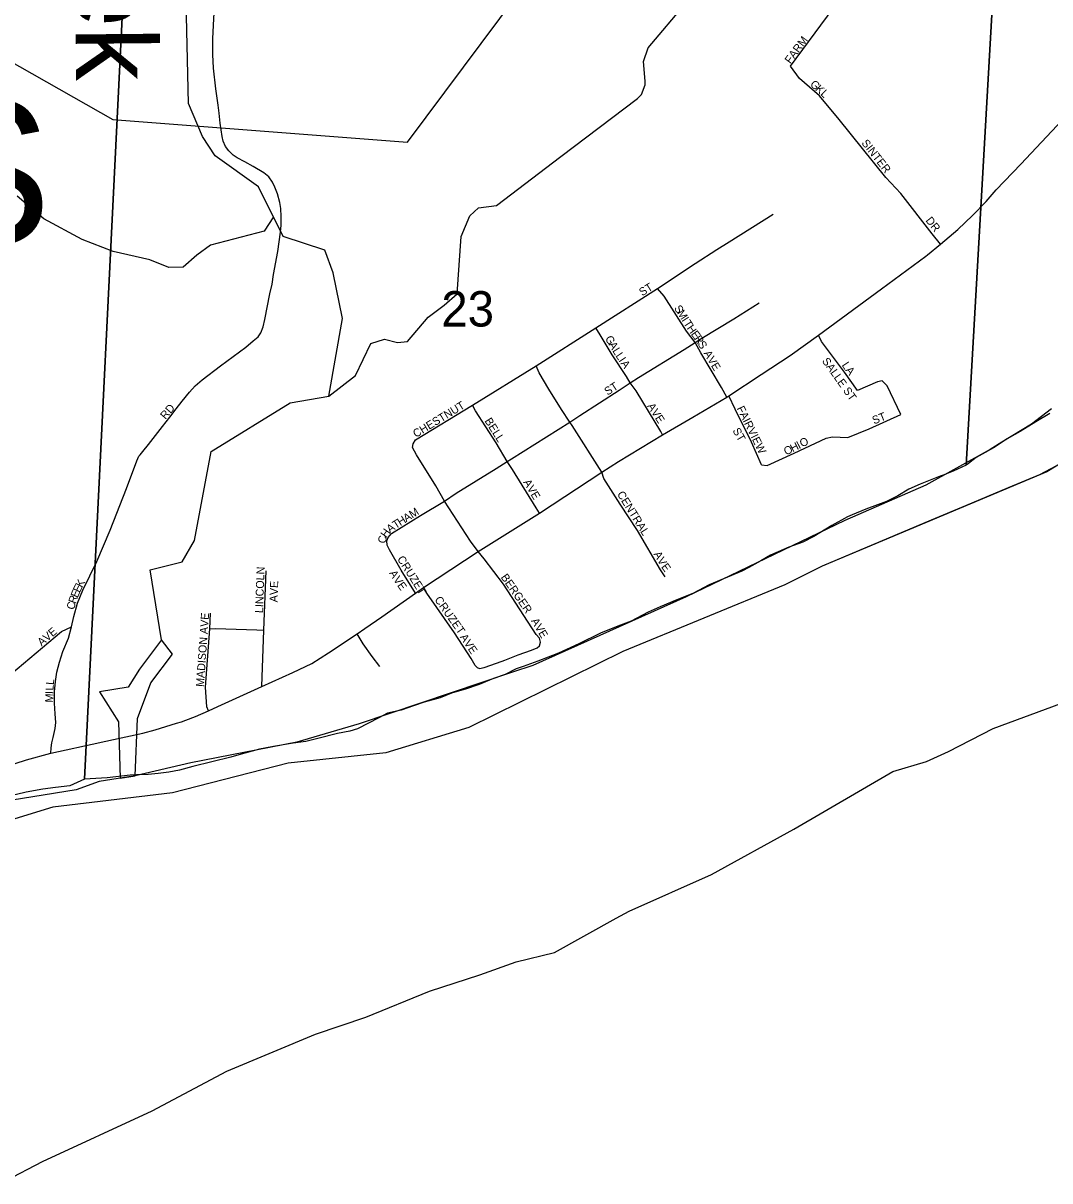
# Model space of a CAD drawing. Extents: x 1878108 to 2183446, y 146837 to 508383.
# Drawn here: x 2057027 to 2063439, y 294973 to 302205 of the extents above; entities that cross this region are included whole.
import ezdxf

# ---------------------------------------------------------------- set-up
doc = ezdxf.new("R2010")
doc.units = 0
for name, color, linetype in [('GM_X_City_Street', 7, 'Continuous'), ('GM_X_City_Street_Text', 7, 'Continuous'), ('GM_X_Corporation', 7, 'Continuous'), ('GM_X_County', 7, 'Continuous'), ('GM_X_County_Road', 7, 'Continuous'), ('GM_X_Major_River', 7, 'Continuous'), ('GM_X_Minor_River', 7, 'Continuous'), ('GM_X_Minor_River_Text', 7, 'Continuous'), ('GM_X_Section', 7, 'Continuous'), ('GM_X_Section_Text', 7, 'Continuous'), ('GM_X_State_Route', 7, 'Continuous'), ('GM_X_Township', 7, 'Continuous'), ('GM_X_Township_Text', 7, 'Continuous')]:
    doc.layers.add(name, color=color, linetype=linetype)

msp = doc.modelspace()

# ---------------------------------------------------------------- linework, layer by layer
at = {"layer": 'GM_X_City_Street'}
for points in [[(2061820, 301934.9), (2062162.9, 302401.9), (2062362.7, 302654.3), (2062397.5, 302696.1)], [(2062755.5, 300824), (2062703, 300888.2), (2062508.5, 301139.8), (2062415.3, 301241.1), (2062123.8, 301602.8), (2062000.9, 301750), (2061875.4, 301857.9), (2061820, 301934.9)], [(2057756.9, 299507.5), (2057774, 299529.6), (2057809.1, 299571.7), (2057896.2, 299685.8), (2057943.2, 299743.9), (2057983.3, 299796), (2058020.3, 299843), (2058065.4, 299900.1), (2058101.4, 299939.1), (2058145.5, 299977.2), (2058258.6, 300064.3), (2058417.8, 300181.4), (2058463.8, 300219.5), (2058493.9, 300245.5), (2058510.9, 300270.5), (2058524.9, 300307.6), (2058536.9, 300353.6), (2058568, 300513.8), (2058581, 300573.9), (2058591, 300634.9), (2058618, 300777.1), (2058634, 300899.3), (2058638, 300943.3), (2058638, 300997.4), (2058637, 301047.4), (2058629, 301083.5), (2058615, 301138.5), (2058598, 301180.6), (2058585, 301210.6), (2058562, 301243.7), (2058530.9, 301269.7), (2058463.8, 301308.7), (2058410.8, 301337.8), (2058362.7, 301362.8), (2058337.7, 301380.8), (2058310.7, 301406.9), (2058289.6, 301433.9), (2058275.6, 301466.9), (2058269.6, 301497), (2058257.6, 301580.1), (2058250.9, 301642.3)], [(2059457.8, 299553.9), (2059461.5, 299577.5), (2059477.6, 299601), (2059832.7, 299817.5), (2060229.9, 300063.7), (2060603.5, 300301.3), (2060988.3, 300547.5), (2061224.7, 300703.4), (2061359.5, 300790), (2061436.2, 300839.5), (2061710.9, 301010.3)], [(2061421.9, 299868.3), (2061389.2, 299928.9), (2061258.1, 300145.4), (2061223.4, 300209.7), (2061169, 300280.2), (2061029.2, 300499.2), (2060988.3, 300547.5)], [(2059299.4, 298944), (2059298.2, 298969.9), (2059306.8, 298992.2), (2059326.6, 299015.7), (2059508.5, 299129.6), (2059658.2, 299218.6), (2059731.2, 299268.1), (2059979.9, 299421.6), (2060049.2, 299466.1), (2060076.4, 299483.4), (2060441.8, 299711.8), (2060503.3, 299753.2), (2060748.3, 299912.8), (2060818.8, 299958.5), (2060869.5, 299990.7), (2061154.1, 300166.4), (2061223.4, 300209.7), (2061265.5, 300236.9), (2061464.7, 300358.2), (2061624.3, 300458.4)], [(2061019.6, 299632.1), (2061009.4, 299652.9), (2060854.7, 299907.8), (2060818.8, 299958.5), (2060795.3, 299998.1), (2060706.2, 300133), (2060629.5, 300258), (2060603.5, 300301.3)], [(2062508.5, 299760.3), (2062422.1, 299938.5), (2062392.4, 299969.6), (2062362.7, 299964.2), (2062238.5, 299910.2), (2062156.2, 300023.6), (2062013.1, 300215.2), (2061994.2, 300254.4)], [(2060641.7, 299398.6), (2060455.1, 299690.1), (2060441.8, 299711.8), (2060389.5, 299790.3), (2060310.3, 299917.7), (2060249.7, 300019.2), (2060229.9, 300063.7)], [(2061637.8, 299445.8), (2061575.7, 299586.2), (2061474.5, 299794.1), (2061434.6, 299876.8)], [(2060252.1, 299144.4), (2060229.9, 299177.8), (2060083.9, 299416.6), (2060049.2, 299466.1), (2059979.9, 299582.4), (2059852.5, 299782.8), (2059832.7, 299817.5)], [(2061637.8, 299445.8), (2061672.9, 299440.4), (2061843, 299518.7), (2062041.4, 299611.9), (2062080.6, 299621.3), (2062177.7, 299615.9), (2062311.4, 299671.3), (2062508.5, 299760.3)], [(2060237.3, 298301.8), (2060250.9, 298315.4), (2060257.1, 298337.7), (2060250.9, 298362.4), (2060231.1, 298385.9), (2060025.7, 298699), (2059906.9, 298858.6), (2059868.2, 298903.2), (2059820.3, 298968.7), (2059658.2, 299218.6), (2059603.8, 299313.9), (2059483.8, 299508.2), (2059457.8, 299553.9)], [(2057199.6, 297643.8), (2057201.3, 297677.4), (2057206.3, 297708.5), (2057214.4, 297741.5), (2057226.4, 297797.6), (2057230.4, 297835.6), (2057226.4, 297890.7), (2057223.4, 297956.8), (2057222.4, 298026.9), (2057229.4, 298090.9), (2057237.4, 298151), (2057254.4, 298212.1), (2057275.4, 298280.2), (2057309.5, 298362.3), (2057329.5, 298434.3), (2057342.5, 298497.4), (2057365.5, 298580.5), (2057399.6, 298662.6), (2057486.7, 298840.8), (2057569.8, 299037.1), (2057672.9, 299297.4), (2057737, 299469.6), (2057750, 299498.6), (2057756.9, 299507.5)], [(2061036.3, 298745), (2061006.5, 298789.7), (2060863.4, 299035.5), (2060755.7, 299200.1), (2060653, 299360.9), (2060641.7, 299398.6)], [(2059476.8, 298644), (2059387.3, 298786.8), (2059314.3, 298914.3), (2059299.4, 298944)], [(2058518.4, 298060.9), (2058529.8, 298412.1), (2058545, 298782.8)], [(2059848.8, 298191.7), (2059824, 298236.2), (2059721.3, 298395.8), (2059546.9, 298644.5), (2059526.7, 298679.1)], [(2058184.7, 297908.5), (2058173.1, 297934.1), (2058166.1, 298056.5), (2058192.9, 298420.3), (2058196.4, 298519.4)], [(2055977.1, 297320.5), (2056062, 297393.1), (2056431.4, 297701.5), (2056499.5, 297760.5), (2056717.8, 297943.8), (2056827.9, 298035.9), (2056949, 298137), (2057266.4, 298404.3), (2057329.5, 298434.3)], [(2058192.9, 298420.3), (2058227.8, 298422.6), (2058486.7, 298414.4), (2058529.8, 298412.1)], [(2059254.1, 298186.5), (2059206.8, 298248.5), (2059150.1, 298326.8), (2059113.7, 298390.3)], [(2059848.8, 298191.7), (2059862.4, 298179.3), (2059877.2, 298173.1), (2059906.9, 298179.3), (2060018.3, 298219.6), (2060034.4, 298225.9), (2060117.3, 298258.5), (2060201.4, 298288.2), (2060237.3, 298301.8)]]:
    msp.add_lwpolyline(points, dxfattribs=at)
at = {"layer": 'GM_X_Corporation'}
for points in [[(2056004.9, 302502.4), (2057587.6, 301603.3), (2059427.5, 301460.9), (2060929.9, 303476)], [(2063480.8, 299438.9), (2063374.5, 299383), (2063178.8, 299300.8), (2062911.8, 299188.7), (2062698.3, 299099.1), (2062017.8, 298813.3), (2061784.3, 298695.1), (2060772.5, 298278.3), (2059810.6, 297805.4), (2059291.7, 297647.1), (2058681, 297581), (2057960.5, 297396.7), (2057212.1, 297306.5), (2056735.2, 297160.2)]]:
    msp.add_lwpolyline(points, dxfattribs=at)
at = {"layer": 'GM_X_County'}
msp.add_lwpolyline([(2070739.3, 311674.7), (2070547.7, 310380), (2070070.7, 307971.1), (2070016.1, 307669.7), (2069879.1, 307109.4), (2069825.2, 306860.9), (2069130.7, 305418), (2068436.6, 304555.7), (2067120.9, 302921.1), (2066548.1, 302095.5), (2066256.8, 301732.8), (2065931.5, 301392.1), (2065508.4, 300925.3), (2064706.1, 300183.9), (2063420.8, 299402.4), (2062017.8, 298813.3), (2061784.3, 298695.1), (2060772.5, 298278.3), (2059810.6, 297805.4), (2059291.7, 297647.1), (2058681, 297581), (2057960.5, 297396.7), (2057212.1, 297306.5), (2056735.2, 297160.2)], dxfattribs=at)
at = {"layer": 'GM_X_County_Road'}
msp.add_lwpolyline([(2058250.9, 301642.3), (2058245.6, 301691.2), (2058229.6, 301794.3), (2058215.5, 301923.5), (2058210.5, 302008.6), (2058210.5, 302108.7), (2058217.5, 302231.8), (2058226.6, 302372), (2058238.6, 302479.1), (2058264.6, 302731.4), (2058276.6, 302901.6), (2058284.6, 302980.7), (2058292.6, 303032.8), (2058318.7, 303150.9), (2058351.1, 303314)], dxfattribs=at)
at = {"layer": 'GM_X_Major_River'}
msp.add_line((2057727.3, 297503.2), (2057501.9, 297468.2), dxfattribs=at)
for points in [[(2063448.3, 299795.7), (2063325, 299699), (2063139.8, 299588), (2063066.1, 299541.6), (2062663.9, 299319.4), (2062157.8, 299096.9), (2061167.7, 298619.8), (2060209.4, 298190.9), (2060083.8, 298150.3), (2059125.1, 297827.7), (2058736.4, 297713.8), (2058074.2, 297582.8), (2057727.3, 297503.2)], [(2056917.1, 294972.5), (2057148.2, 295093.8), (2057833.5, 295409.2), (2058299.5, 295657.7), (2058853.5, 295888.5), (2059166.4, 295994), (2059564.9, 296158), (2059877.9, 296259.5), (2060105.1, 296340.6), (2060344.4, 296399.7), (2060730.7, 296613.7), (2060812.4, 296656.2), (2061326.4, 296886.8), (2061840.2, 297169.5), (2062457.5, 297528.8), (2062668.8, 297591.8), (2062806.3, 297654.5), (2063085.1, 297797.9), (2063507.7, 297954)], [(2057501.9, 297468.2), (2057358.4, 297415.5), (2056813.9, 297327)]]:
    msp.add_lwpolyline(points, dxfattribs=at)
at = {"layer": 'GM_X_Minor_River'}
for points in [[(2057890.3, 298353.1), (2057820.2, 298788.9), (2058019.9, 298838.8), (2058096.3, 298973.7), (2058201.3, 299527.8), (2058694.3, 299832.8), (2058936.3, 299875.1), (2059022.1, 300358.8), (2058962.2, 300644.8), (2058910.2, 300786.6), (2058650.6, 300872.5), (2058496.2, 301181.7), (2058227, 301375.7), (2058147.3, 301497.2), (2058060.4, 301702.8), (2058042.7, 302434.2)], [(2058936.3, 299875.1), (2059102.9, 300003.8), (2059199.1, 300202.6), (2059283.1, 300230.8), (2059365.2, 300208.8), (2059427.2, 300214.9), (2059555.4, 300367.6), (2059655.5, 300442), (2059737.6, 300514.4), (2059761.7, 300871.7), (2059815.8, 301000.2), (2059869.8, 301050.5), (2059983.9, 301064.7), (2060384.3, 301372.3), (2060862.7, 301734.1), (2060888.8, 301758.3), (2060910.8, 301818.5), (2060910.8, 301842.6), (2060900.9, 301965.1), (2060930.9, 302049.4), (2061169.2, 302332.7)], [(2058589.9, 300994), (2058532.8, 300904.5), (2058196.6, 300817.8), (2058112.5, 300755.4), (2058026.4, 300681.1), (2057936.4, 300679), (2057818.3, 300725), (2057588.2, 300778.9), (2057396, 300853), (2057155.9, 300981.2), (2056989.9, 301123.5)], [(2057890.3, 298353.1), (2057754.2, 298169.1), (2057683.5, 298056.2), (2057503.5, 298026.5), (2057622.2, 297839.2), (2057632.6, 297487.4)], [(2057727.3, 297503.2), (2057740.2, 297860.7), (2057823.4, 298083.5), (2057959.4, 298263.1), (2057890.3, 298353.1)], [(2057632.6, 297487.4), (2057727.3, 297503.2)]]:
    msp.add_lwpolyline(points, dxfattribs=at)
at = {"layer": 'GM_X_Section'}
msp.add_lwpolyline([(2057671.2, 302762.9), (2057670.5, 302747.5), (2057409.6, 297482.6), (2057317.7, 297440.2), (2057229.7, 297429.9), (2057149.7, 297419.7), (2057045.8, 297401.3), (2056985.8, 297385.1), (2056929.8, 297374.9), (2051725.6, 297626.8), (2052098.8, 303033.5)], close=True, dxfattribs=at)
for points in [[(2063088.7, 302478.8), (2062916.7, 299442.7), (2062834.3, 299406), (2062772.4, 299381.8), (2062754, 299374.4), (2062712.5, 299357.6), (2062628.6, 299325.3), (2062558.7, 299293), (2062488.8, 299250.8), (2062418.9, 299216.5), (2062289, 299168.1), (2062205.1, 299133.8), (2062175.1, 299121.6), (2062077.3, 299067.3), (2061965.5, 298996.9), (2061895.6, 298962.6), (2061809.7, 298930.3), (2061693.9, 298881.9), (2061634, 298845.7), (2061558.1, 298803.4), (2061514.2, 298781.2), (2061310.4, 298696.5), (2061208.6, 298642.2), (2061108.7, 298601.8), (2061004.8, 298557.4), (2060930.9, 298525.1), (2060823.1, 298468.7), (2060741.2, 298438.5), (2060633.3, 298394.1), (2060497.5, 298327.6), (2060369.6, 298269.1), (2060241.8, 298218.7), (2060149.9, 298186.3), (2060105.9, 298170.2), (2060038, 298135.9), (2059964.1, 298109.7), (2059874.2, 298073.3), (2059790.3, 298045), (2059702.3, 298018.7), (2059630.4, 297990.5), (2059530.5, 297962.1), (2059464.5, 297939.9), (2059388.6, 297913.6), (2059302.6, 297893.3), (2059248.8, 297865.1), (2059182.9, 297830.9), (2059114.9, 297796.6), (2059067, 297782.5), (2058989, 297766.2), (2058867.1, 297735.7), (2058793.1, 297717.5), (2058713.1, 297707.2), (2058591.2, 297686.8), (2058503.2, 297668.4), (2058389.3, 297638), (2058323.4, 297619.8), (2058085.5, 297561), (2058003.5, 297538.7), (2057935.6, 297526.4), (2057869.6, 297518.2), (2057807.6, 297510), (2057735.6, 297509.7), (2057695.6, 297507.6), (2057551.6, 297491.1), (2057409.6, 297482.6), (2057670.5, 302747.5)], [(2063439.2, 299766.2), (2063351.4, 299713.9), (2063253.6, 299653.5), (2063171.7, 299607.3), (2063087.9, 299550.9), (2063016, 299512.7), (2062978.1, 299490.5), (2062930.7, 299453.6), (2062916.7, 299442.7), (2063088.7, 302478.8)]]:
    msp.add_lwpolyline(points, dxfattribs=at)
at = {"layer": 'GM_X_State_Route'}
for points in [[(2062673.9, 300756.8), (2062755.5, 300824), (2062864.8, 300915.8), (2062956.6, 301003.5), (2063041.6, 301091.3), (2063103.7, 301162.8), (2063257.6, 301323.4), (2063645, 301735.1), (2063728.7, 301805.3), (2063831.3, 301875.5), (2063932.5, 301937.6), (2064086.4, 302007.8), (2064433.6, 302158.5)], [(2058085.6, 297866.6), (2058104, 297873.3), (2058184.7, 297908.5), (2058241.7, 297936.7), (2058518.4, 298060.9), (2058710.1, 298147.3), (2058828.9, 298205.4), (2058934.2, 298270.1), (2059113.7, 298390.3), (2059160.9, 298424), (2059266.2, 298496.9), (2059476.8, 298644), (2059526.7, 298679.1), (2059868.2, 298903.2), (2060252.1, 299144.4), (2060641.7, 299398.6), (2060744.2, 299466.1), (2061019.6, 299632.1), (2061208.6, 299744.1), (2061421.9, 299868.3), (2061434.6, 299876.8), (2061635.6, 300010.2), (2061817.3, 300128.8), (2061994.2, 300254.4), (2062388.3, 300544.6), (2062663.7, 300748.4), (2062673.9, 300756.8)], [(2057514.9, 297713.2), (2057774.7, 297769.4), (2057851.6, 297791), (2057984, 297831.4)], [(2057984, 297831.4), (2058014.9, 297840.9), (2058085.6, 297866.6)], [(2055977.1, 297320.5), (2055977.1, 297320.5), (2056119.9, 297144.1), (2056291.4, 297257.9), (2056403.3, 297324.4), (2056543.2, 297400.2), (2056659.8, 297457.3), (2056771.7, 297505.1), (2056900, 297554), (2057046.9, 297601.8), (2057199.6, 297643.8), (2057506.1, 297711.3), (2057514.9, 297713.2)]]:
    msp.add_lwpolyline(points, dxfattribs=at)
at = {"layer": 'GM_X_Township'}
msp.add_lwpolyline([(2067120.9, 302921.1), (2066548.1, 302095.5), (2066256.8, 301732.8), (2065931.5, 301392.1), (2065508.4, 300925.3), (2064706.1, 300183.9), (2063420.8, 299402.4), (2062017.8, 298813.3), (2061784.3, 298695.1), (2060772.5, 298278.3), (2059810.6, 297805.4), (2059291.7, 297647.1), (2058681, 297581), (2057960.5, 297396.7), (2057212.1, 297306.5), (2056735.2, 297160.2)], dxfattribs=at)

# ---------------------------------------------------------------- texts
at = {"layer": 'GM_X_City_Street_Text'}
for s, rotation, p in [('FARM', 53.43019, (2061818.5, 301946.8)), ('G', 318.75856, (2061937.3, 301816.6)), ('K', 318.46449, (2061970.3, 301787.7)), ('L', 315.98543, (2062002.8, 301758.9)), ('SINTER', 308.20956, (2062259.7, 301454.6)), ('DR', 308.65448, (2062660.1, 300970.6)), ('ST', 31.60468, (2060892.2, 300497.6)), ('S', 302.04593, (2061089.9, 300424.1)), ('M', 302.0382, (2061108.6, 300394.3)), ('I', 302.0633, (2061136.6, 300349.5)), ('T', 302.04593, (2061148.3, 300330.9)), ('H', 304.8113, (2061168.4, 300298.8)), ('E', 306.62168, (2061194.5, 300261.3)), ('G', 300.6451, (2060658.8, 300234.7)), ('A', 300.63396, (2060681.3, 300196.9)), ('R', 304.25587, (2061215.2, 300233.5)), ('S', 300.73423, (2061237.1, 300201.5)), ('L', 302.05164, (2060704.4, 300157.9)), ('L', 303.98967, (2060724.1, 300126.5)), ('AVE', 300.96505, (2061274.8, 300142.4)), ('I', 304.3131, (2060743.9, 300097)), ('A', 304.29017, (2060756.3, 300078.9)), ('SALLE ST', 305.43279, (2062013.4, 300093.8)), ('L', 304.33408, (2062137, 300067.9)), ('A', 308.70605, (2062159.4, 300035.4)), ('ST', 32.74311, (2060676.4, 299877.1)), ('CHESTNUT', 31.50294, (2059479.8, 299613.2)), ('RD', 49.39613, (2057915.6, 299725.7)), ('AVE', 302.61974, (2060922.6, 299812.6)), ('FAIRVIEW', 296.18689, (2061482, 299798.5)), ('ST', 21.80392, (2062341.2, 299697.5)), ('BELL', 302.34468, (2059906.3, 299720.2)), ('ST', 299.74321, (2061455.4, 299659.6)), ('O', 24.76598, (2061790.9, 299503.8)), ('H', 26.79695, (2061832.6, 299523)), ('I', 27.57105, (2061872.5, 299543.2)), ('O', 27.62804, (2061892, 299553.4)), ('AVE', 300.96762, (2060148.4, 299337.2)), ('CENTRAL', 302.00468, (2060733.5, 299262.5)), ('H', 32.28342, (2059382.4, 299062.2)), ('A', 32.2905, (2059419.6, 299085.7)), ('M', 32.26024, (2059456.8, 299109.2)), ('H', 54.69101, (2059295.3, 298985.3)), ('A', 35.73331, (2059317.7, 299018.1)), ('T', 32.47747, (2059352.8, 299043.4)), ('C', 79.4758, (2059290.3, 298951.5)), ('CRUZET', 302.22736, (2059360.7, 298857.8)), ('A', 300.28161, (2060962.5, 298888.1)), ('V', 300.26274, (2060984.7, 298850.1)), ('E', 305.16635, (2061009.4, 298808.2)), ('LINCOLN', 88.09193, (2058524.9, 298518.7)), ('A', 301.01623, (2059311.1, 298769.2)), ('V', 304.45787, (2059335.5, 298728.7)), ('BERGER', 304.82324, (2060007.5, 298743.4)), ('E', 65.34125, (2057380.5, 298643.3)), ('K', 62.43792, (2057394.9, 298674.7)), ('AVE', 88.02635, (2058615.3, 298586.1)), ('E', 304.9817, (2059360.7, 298692)), ('R', 70.5667, (2057354.1, 298574.6)), ('E', 67.24983, (2057367, 298611.3)), ('CRUZET', 305.16667, (2059593.6, 298603)), ('C', 77.24201, (2057345.8, 298537.5)), ('MADISON AVE', 85.91326, (2058155.3, 298057.1)), ('A', 301.2524, (2060196.7, 298470.5)), ('AVE', 40.81741, (2057142.2, 298309.9)), ('V', 301.26959, (2060219.6, 298432.8)), ('E', 300.58886, (2060242.3, 298395.4)), ('AVE', 303.69638, (2059752.2, 298369.6)), ('L', 85.02078, (2057217.9, 298069.1)), ('L', 87.81419, (2057216.6, 298034.6)), ('M', 87.7953, (2057213.7, 297959.8)), ('I', 87.8168, (2057215.8, 298012.6))]:
    msp.add_text(s, height=50, rotation=rotation, dxfattribs=at).set_placement(p)
at = {"layer": 'GM_X_Minor_River_Text'}
msp.add_text('Creek', height=500.01, rotation=270.51508, dxfattribs=at).set_placement((2057341, 303628.3))
at = {"layer": 'GM_X_Section_Text'}
msp.add_text('23', height=221, rotation=0.00001, dxfattribs=at).set_placement((2059638.7, 300309.5))
at = {"layer": 'GM_X_Township_Text'}
msp.add_text('GALLIPOLIS', height=900, rotation=0.00001, dxfattribs=at).set_placement((2050244.7, 300821.6))

doc.saveas('drawing.dxf')
